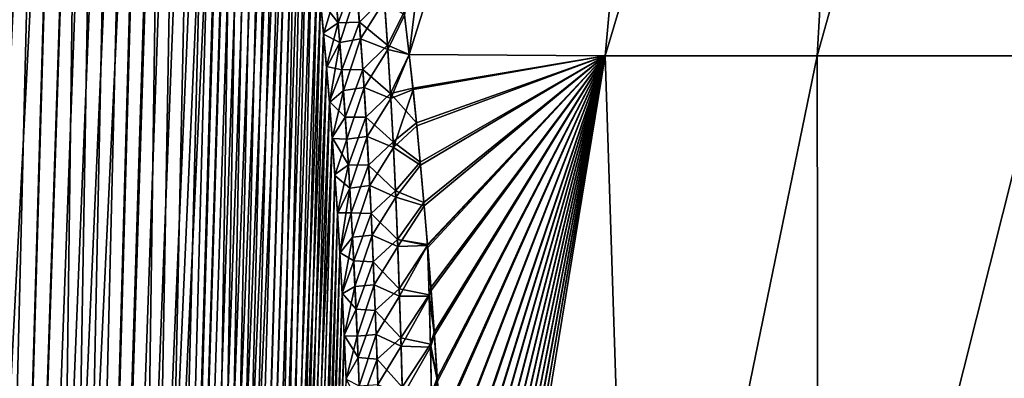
# Model space of a CAD drawing. Header units: metres. Extents: x -109 to 109, y -505 to 40.
# Tile 238 of 331: x 59.31 to 66.79, y -75.57 to -72.84. Entities that reach past the tile are written whole.
import ezdxf

# ---------------------------------------------------------------- set-up
doc = ezdxf.new("R2010")
doc.units = ezdxf.units.M
doc.layers.add('solid_K244224000C74', color=7, linetype='CONTINUOUS')

msp = doc.modelspace()

# ---------------------------------------------------------------- linework, layer by layer
at = {"layer": 'solid_K244224000C74'}
for points in [[(62.266102, -73.104736, -14.854518), (62.227852, -72.78228, -14.693233), (64.362785, -66.448959, -14.007095)], [(62.230709, -72.805748, 14.705128), (62.266109, -73.105042, 14.854646), (63.086281, -66.448959, 12.789954)], [(63.75621, -73.114449, -16.154469), (62.266102, -73.104736, -14.854518), (64.362785, -66.448959, -14.007095)], [(62.266109, -73.105042, 14.854646), (64.362785, -66.448959, 14.007095), (63.086281, -66.448959, 12.789954)], [(62.266109, -73.105042, 14.854646), (63.756302, -73.114449, 16.154539), (64.362785, -66.448959, 14.007095)], [(63.75621, -73.114449, -16.154469), (64.362785, -66.448959, -14.007095), (65.749199, -66.448959, -15.097386)], [(65.366982, -73.114449, -17.303957), (63.75621, -73.114449, -16.154469), (65.749199, -66.448959, -15.097386)], [(63.756302, -73.114449, 16.154539), (65.749199, -66.448959, 15.097386), (64.362785, -66.448959, 14.007095)], [(63.756302, -73.114449, 16.154539), (65.367058, -73.114449, 17.304005), (65.749199, -66.448959, 15.097386)], [(65.366982, -73.114449, -17.303957), (65.749199, -66.448959, -15.097386), (67.232979, -66.448959, -16.050953)], [(67.080734, -73.114449, -18.293396), (65.366982, -73.114449, -17.303957), (67.232979, -66.448959, -16.050953)], [(65.367058, -73.114449, 17.304005), (67.232979, -66.448959, 16.050953), (65.749199, -66.448959, 15.097386)], [(65.367058, -73.114449, 17.304005), (67.08078, -73.114449, 18.293423), (67.232979, -66.448959, 16.050953)], [(58.619736, -102.819321, -9.522743), (60.018959, -68.180748, -9.500344), (60.143055, -68.193947, -9.719368)], [(58.619736, -102.819321, -9.522743), (59.890728, -68.197083, -9.283277), (60.018959, -68.180748, -9.500344)], [(58.619736, -102.819321, -9.522743), (60.143055, -68.193947, -9.719368), (60.265053, -68.23732, -9.944122)], [(59.312447, -102.819359, 10.722473), (60.024967, -68.180695, 9.510736), (59.896278, -68.195732, 9.292484)], [(59.312447, -102.819359, 10.722473), (60.149681, -68.195557, 9.731326), (60.024967, -68.180695, 9.510736)], [(59.312447, -102.819359, 10.722473), (60.272346, -68.240898, 9.957873), (60.149681, -68.195557, 9.731326)], [(59.312447, -102.819359, 10.722473), (59.896278, -68.195732, 9.292484), (59.76144, -68.241394, 9.073096)], [(58.619736, -102.819321, -9.522743), (59.756123, -68.243668, -9.064617), (59.890728, -68.197083, -9.283277)], [(59.312313, -102.819366, -10.722225), (58.619736, -102.819321, -9.522743), (60.265053, -68.23732, -9.944122)], [(58.619736, -102.819321, -9.522743), (59.612644, -68.323792, -8.841026), (59.756123, -68.243668, -9.064617)], [(58.619946, -102.819336, 9.523075), (59.76144, -68.241394, 9.073096), (59.617813, -68.320358, 8.84892)], [(58.619946, -102.819336, 9.523075), (59.312447, -102.819359, 10.722473), (59.76144, -68.241394, 9.073096)], [(59.312313, -102.819366, -10.722225), (60.265053, -68.23732, -9.944122), (60.386879, -68.31356, -10.178873)], [(59.312447, -102.819359, 10.722473), (60.394783, -68.319817, 10.194491), (60.272346, -68.240898, 9.957873)], [(57.838432, -102.718796, -8.376284), (59.457928, -68.442955, -8.609971), (59.612644, -68.323792, -8.841026)], [(58.619736, -102.819321, -9.522743), (57.838432, -102.718796, -8.376284), (59.612644, -68.323792, -8.841026)], [(58.619946, -102.819336, 9.523075), (59.617813, -68.320358, 8.84892), (59.463596, -68.437996, 8.618258)], [(59.312313, -102.819366, -10.722225), (60.386879, -68.31356, -10.178873), (60.50959, -68.428444, -10.427011)], [(59.312447, -102.819359, 10.722473), (59.914825, -102.718887, 11.972528), (60.394783, -68.319817, 10.194491)], [(59.914825, -102.718887, 11.972528), (60.517693, -68.437492, 10.443848), (60.394783, -68.319817, 10.194491)], [(57.838432, -102.718796, -8.376284), (59.291389, -68.605797, -8.371897), (59.457928, -68.442955, -8.609971)], [(58.619946, -102.819336, 9.523075), (59.463596, -68.437996, 8.618258), (59.297844, -68.598885, 8.380928)], [(59.312313, -102.819366, -10.722225), (60.50959, -68.428444, -10.427011), (60.632874, -68.587082, -10.689607)], [(59.914825, -102.718887, 11.972528), (60.640522, -68.598389, 10.706372), (60.517693, -68.437492, 10.443848)], [(59.312313, -102.819366, -10.722225), (60.632874, -68.587082, -10.689607), (60.755699, -68.793823, -10.966308)], [(59.914825, -102.718887, 11.972528), (60.762287, -68.80648, 10.981615), (60.640522, -68.598389, 10.706372)], [(59.312313, -102.819366, -10.722225), (60.755699, -68.793823, -10.966308), (60.816189, -68.916214, -11.108828)], [(59.914825, -102.718887, 11.972528), (60.822289, -68.929382, 11.123451), (60.762287, -68.80648, 10.981615)], [(59.312313, -102.819366, -10.722225), (60.816189, -68.916214, -11.108828), (60.875893, -69.051445, -11.253963)], [(59.914825, -102.718887, 11.972528), (60.881523, -69.065025, 11.267893), (60.822289, -68.929382, 11.123451)], [(59.914772, -102.718903, -11.972405), (59.312313, -102.819366, -10.722225), (60.875893, -69.051445, -11.253963)], [(59.914772, -102.718903, -11.972405), (60.875893, -69.051445, -11.253963), (60.934475, -69.200081, -11.401098)], [(59.914825, -102.718887, 11.972528), (60.939671, -69.214005, 11.414376), (60.881523, -69.065025, 11.267893)], [(59.914772, -102.718903, -11.972405), (60.934475, -69.200081, -11.401098), (60.991978, -69.361885, -11.550406)], [(59.914825, -102.718887, 11.972528), (60.424709, -102.516273, 13.271167), (60.939671, -69.214005, 11.414376)], [(60.424709, -102.516273, 13.271167), (60.996769, -69.376099, 11.563077), (60.939671, -69.214005, 11.414376)], [(59.914772, -102.718903, -11.972405), (60.991978, -69.361885, -11.550406), (61.048244, -69.537445, -11.701672)], [(60.424709, -102.516273, 13.271167), (61.052647, -69.551849, 11.71372), (60.996769, -69.376099, 11.563077)], [(59.914772, -102.718903, -11.972405), (61.048244, -69.537445, -11.701672), (61.103176, -69.727036, -11.854755)], [(60.424709, -102.516273, 13.271167), (61.107174, -69.741516, 11.866115), (61.052647, -69.551849, 11.71372)], [(59.914772, -102.718903, -11.972405), (61.103176, -69.727036, -11.854755), (61.156761, -69.930588, -12.009709)], [(60.424709, -102.516273, 13.271167), (61.160362, -69.945023, 12.020344), (61.107174, -69.741516, 11.866115)], [(59.914772, -102.718903, -11.972405), (61.156761, -69.930588, -12.009709), (61.208847, -70.148834, -12.166296)], [(60.424709, -102.516273, 13.271167), (61.212078, -70.163132, 12.176224), (61.160362, -69.945023, 12.020344)], [(59.914772, -102.718903, -11.972405), (61.208847, -70.148834, -12.166296), (61.259415, -70.381607, -12.324515)], [(60.424709, -102.516273, 13.271167), (61.262306, -70.39566, 12.333764), (61.212078, -70.163132, 12.176224)], [(59.914772, -102.718903, -11.972405), (61.259415, -70.381607, -12.324515), (61.308411, -70.629356, -12.484334)], [(60.424709, -102.516273, 13.271167), (61.310982, -70.643066, 12.49292), (61.262306, -70.39566, 12.333764)], [(59.914772, -102.718903, -11.972405), (61.308411, -70.629356, -12.484334), (61.355751, -70.892731, -12.645655)], [(60.424709, -102.516273, 13.271167), (61.358025, -70.906036, 12.653593), (61.310982, -70.643066, 12.49292)], [(60.424706, -102.516273, -13.271149), (59.914772, -102.718903, -11.972405), (61.355751, -70.892731, -12.645655)], [(60.424706, -102.516273, -13.271149), (61.355751, -70.892731, -12.645655), (61.401432, -71.171425, -12.808501)], [(60.424709, -102.516273, 13.271167), (61.403431, -71.184235, 12.81581), (61.358025, -70.906036, 12.653593)], [(60.424706, -102.516273, -13.271149), (61.401432, -71.171425, -12.808501), (61.445377, -71.466408, -12.972818)], [(60.424709, -102.516273, 13.271167), (60.838657, -102.208305, 14.616208), (61.403431, -71.184235, 12.81581)], [(60.838657, -102.208305, 14.616208), (61.447124, -71.478668, 12.979512), (61.403431, -71.184235, 12.81581)], [(60.424706, -102.516273, -13.271149), (61.445377, -71.466408, -12.972818), (61.487553, -71.777885, -13.138582)], [(60.838657, -102.208305, 14.616208), (61.489063, -71.789551, 13.144675), (61.447124, -71.478668, 12.979512)], [(60.424706, -102.516273, -13.271149), (61.487553, -71.777885, -13.138582), (61.527927, -72.105949, -13.305785)], [(60.838657, -102.208305, 14.616208), (61.529221, -72.116959, 13.311293), (61.489063, -71.789551, 13.144675)], [(60.424706, -102.516273, -13.271149), (61.527927, -72.105949, -13.305785), (61.566418, -72.451843, -13.474362)], [(60.838657, -102.208305, 14.616208), (61.567516, -72.462158, 13.479303), (61.529221, -72.116959, 13.311293)], [(60.424706, -102.516273, -13.271149), (61.566418, -72.451843, -13.474362), (61.591038, -72.692101, -13.587521)], [(60.838657, -102.208305, 14.616208), (61.59201, -72.701927, 13.592093), (61.567516, -72.462158, 13.479303)], [(61.726082, -72.863335, -13.994596), (61.591038, -72.692101, -13.587521), (61.694519, -72.50827, -13.831032)], [(61.726082, -72.863335, -13.994596), (61.694519, -72.50827, -13.831032), (61.859428, -72.499374, -14.134409)], [(61.726082, -72.863335, -13.994596), (61.859428, -72.499374, -14.134409), (61.888077, -72.858154, -14.298873)], [(61.888077, -72.858154, -14.298873), (61.859428, -72.499374, -14.134409), (62.076935, -72.668152, -14.488955)], [(61.707279, -72.648697, 13.896238), (61.59201, -72.701927, 13.592093), (61.615665, -72.9496, 13.705495)], [(61.707279, -72.648697, 13.896238), (61.615665, -72.9496, 13.705495), (61.738308, -73.012924, 14.061356)], [(61.707279, -72.648697, 13.896238), (61.738308, -73.012924, 14.061356), (61.869053, -72.617241, 14.18893)], [(61.738308, -73.012924, 14.061356), (61.897362, -72.985268, 14.355433), (61.869053, -72.617241, 14.18893)], [(62.078876, -72.696434, 14.50177), (61.869053, -72.617241, 14.18893), (61.897362, -72.985268, 14.355433)], [(61.888077, -72.858154, -14.298873), (62.076935, -72.668152, -14.488955), (62.101822, -73.033699, -14.653185)], [(62.101822, -73.033699, -14.653185), (62.076935, -72.668152, -14.488955), (62.227852, -72.78228, -14.693233)], [(60.424706, -102.516273, -13.271149), (61.591038, -72.692101, -13.587521), (61.614803, -72.940277, -13.701282)], [(60.838657, -102.208305, 14.616208), (61.615665, -72.9496, 13.705495), (61.59201, -72.701927, 13.592093)], [(61.726082, -72.863335, -13.994596), (61.614803, -72.940277, -13.701282), (61.591038, -72.692101, -13.587521)], [(62.078876, -72.696434, 14.50177), (61.897362, -72.985268, 14.355433), (62.103859, -73.066879, 14.667704)], [(62.078876, -72.696434, 14.50177), (62.103859, -73.066879, 14.667704), (62.230709, -72.805748, 14.705128)], [(62.101822, -73.033699, -14.653185), (62.227852, -72.78228, -14.693233), (62.266102, -73.104736, -14.854518)], [(62.103859, -73.066879, 14.667704), (62.266109, -73.105042, 14.854646), (62.230709, -72.805748, 14.705128)], [(61.726082, -72.863335, -13.994596), (61.637684, -73.196869, -13.815616), (61.614803, -72.940277, -13.701282)], [(61.754749, -73.221016, -14.153173), (61.637684, -73.196869, -13.815616), (61.726082, -72.863335, -13.994596)], [(61.754749, -73.221016, -14.153173), (61.726082, -72.863335, -13.994596), (61.888077, -72.858154, -14.298873)], [(61.754749, -73.221016, -14.153173), (61.888077, -72.858154, -14.298873), (61.913925, -73.219131, -14.458241)], [(61.913925, -73.219131, -14.458241), (61.888077, -72.858154, -14.298873), (62.101822, -73.033699, -14.653185)], [(60.424706, -102.516273, -13.271149), (61.614803, -72.940277, -13.701282), (61.637684, -73.196869, -13.815616)], [(60.838657, -102.208305, 14.616208), (61.638439, -73.205666, 13.81948), (61.615665, -72.9496, 13.705495)], [(61.738308, -73.012924, 14.061356), (61.615665, -72.9496, 13.705495), (61.638439, -73.205666, 13.81948)], [(61.738308, -73.012924, 14.061356), (61.766445, -73.379723, 14.221438), (61.897362, -72.985268, 14.355433)], [(61.766445, -73.379723, 14.221438), (61.922852, -73.355476, 14.516758), (61.897362, -72.985268, 14.355433)], [(62.103859, -73.066879, 14.667704), (61.897362, -72.985268, 14.355433), (61.922852, -73.355476, 14.516758)], [(61.738308, -73.012924, 14.061356), (61.638439, -73.205666, 13.81948), (61.66032, -73.470436, 13.934031)], [(61.738308, -73.012924, 14.061356), (61.66032, -73.470436, 13.934031), (61.766445, -73.379723, 14.221438)], [(61.913925, -73.219131, -14.458241), (62.101822, -73.033699, -14.653185), (62.124092, -73.400993, -14.812351)], [(62.124092, -73.400993, -14.812351), (62.101822, -73.033699, -14.653185), (62.266102, -73.104736, -14.854518)], [(62.103859, -73.066879, 14.667704), (61.922852, -73.355476, 14.516758), (62.126163, -73.43911, 14.828451)], [(62.103859, -73.066879, 14.667704), (62.126163, -73.43911, 14.828451), (62.266109, -73.105042, 14.854646)], [(62.124092, -73.400993, -14.812351), (62.266102, -73.104736, -14.854518), (62.294415, -73.360062, -14.978531)], [(62.126163, -73.43911, 14.828451), (62.295628, -73.37149, 14.983992), (62.266109, -73.105042, 14.854646)], [(62.294415, -73.360062, -14.978531), (62.266102, -73.104736, -14.854518), (63.75621, -73.114449, -16.154469)], [(62.295628, -73.37149, 14.983992), (63.756302, -73.114449, 16.154539), (62.266109, -73.105042, 14.854646)], [(62.321766, -73.623238, -15.103022), (62.294415, -73.360062, -14.978531), (63.75621, -73.114449, -16.154469)], [(62.295628, -73.37149, 14.983992), (62.3241, -73.646484, 15.113863), (63.756302, -73.114449, 16.154539)], [(62.350784, -73.922562, -15.240764), (62.321766, -73.623238, -15.103022), (63.75621, -73.114449, -16.154469)], [(62.3241, -73.646484, 15.113863), (62.352955, -73.945686, 15.251254), (63.756302, -73.114449, 16.154539)], [(62.37891, -74.231018, -15.379044), (62.350784, -73.922562, -15.240764), (63.75621, -73.114449, -16.154469)], [(62.352955, -73.945686, 15.251254), (62.38092, -74.25399, 15.389183), (63.756302, -73.114449, 16.154539)], [(62.406013, -74.549042, -15.517813), (62.37891, -74.231018, -15.379044), (63.75621, -73.114449, -16.154469)], [(62.38092, -74.25399, 15.389183), (62.406666, -74.557129, 15.52128), (63.756302, -73.114449, 16.154539)], [(62.406704, -74.557426, -15.521421), (62.406013, -74.549042, -15.517813), (63.75621, -73.114449, -16.154469)], [(62.406666, -74.557129, 15.52128), (62.407867, -74.571838, 15.527601), (63.756302, -73.114449, 16.154539)], [(62.431923, -74.877144, -15.657015), (62.406704, -74.557426, -15.521421), (63.75621, -73.114449, -16.154469)], [(62.407867, -74.571838, 15.527601), (62.433632, -74.899742, 15.666453), (63.756302, -73.114449, 16.154539)], [(62.456486, -75.215828, -15.796588), (62.431923, -74.877144, -15.657015), (63.75621, -73.114449, -16.154469)], [(62.433632, -74.899742, 15.666453), (62.45805, -75.23819, 15.805678), (63.756302, -73.114449, 16.154539)], [(62.47995, -75.564568, -15.936481), (62.456486, -75.215828, -15.796588), (63.75621, -73.114449, -16.154469)], [(62.45805, -75.23819, 15.805678), (62.481377, -75.586678, 15.945222), (63.756302, -73.114449, 16.154539)], [(62.502354, -75.923439, -16.076656), (62.47995, -75.564568, -15.936481), (63.75621, -73.114449, -16.154469)], [(62.481377, -75.586678, 15.945222), (62.503651, -75.945259, 16.085047), (63.756302, -73.114449, 16.154539)], [(62.52354, -76.293045, -16.217066), (62.502354, -75.923439, -16.076656), (63.75621, -73.114449, -16.154469)], [(62.503651, -75.945259, 16.085047), (62.524708, -76.314552, 16.225111), (63.756302, -73.114449, 16.154539)], [(62.543335, -76.674004, -16.35766), (62.52354, -76.293045, -16.217066), (63.75621, -73.114449, -16.154469)], [(62.524708, -76.314552, 16.225111), (62.544384, -76.695183, 16.365362), (63.756302, -73.114449, 16.154539)], [(62.557243, -76.967331, -16.463184), (62.543335, -76.674004, -16.35766), (63.75621, -73.114449, -16.154469)], [(62.544384, -76.695183, 16.365362), (62.558208, -76.988243, 16.470633), (63.756302, -73.114449, 16.154539)], [(62.570553, -77.266655, -16.568724), (62.557243, -76.967331, -16.463184), (63.75621, -73.114449, -16.154469)], [(62.558208, -76.988243, 16.470633), (62.57143, -77.2873, 16.575918), (63.756302, -73.114449, 16.154539)], [(62.583206, -77.57222, -16.674261), (62.570553, -77.266655, -16.568724), (63.75621, -73.114449, -16.154469)], [(62.57143, -77.2873, 16.575918), (62.584011, -77.592575, 16.681208), (63.756302, -73.114449, 16.154539)], [(62.595142, -77.884331, -16.779783), (62.583206, -77.57222, -16.674261), (63.75621, -73.114449, -16.154469)], [(62.584011, -77.592575, 16.681208), (62.595867, -77.904388, 16.786482), (63.756302, -73.114449, 16.154539)], [(62.606281, -78.203323, -16.885271), (62.595142, -77.884331, -16.779783), (63.75621, -73.114449, -16.154469)], [(62.595867, -77.904388, 16.786482), (62.606937, -78.223076, 16.891724), (63.756302, -73.114449, 16.154539)], [(62.616562, -78.529495, -16.990702), (62.606281, -78.203323, -16.885271), (63.75621, -73.114449, -16.154469)], [(62.606937, -78.223076, 16.891724), (62.617146, -78.548935, 16.996912), (63.756302, -73.114449, 16.154539)], [(62.625999, -78.862877, -17.096033), (62.616562, -78.529495, -16.990702), (63.75621, -73.114449, -16.154469)], [(62.617146, -78.548935, 16.996912), (62.626518, -78.881996, 17.102007), (63.756302, -73.114449, 16.154539)], [(62.634796, -79.202866, -17.201191), (62.625999, -78.862877, -17.096033), (63.75621, -73.114449, -16.154469)], [(62.626518, -78.881996, 17.102007), (62.635254, -79.221649, 17.20693), (63.756302, -73.114449, 16.154539)], [(62.642513, -79.532463, -17.300978), (62.634796, -79.202866, -17.201191), (63.75621, -73.114449, -16.154469)], [(62.635254, -79.221649, 17.20693), (62.642719, -79.542076, 17.30385), (63.756302, -73.114449, 16.154539)], [(62.64954, -79.868629, -17.40057), (62.642513, -79.532463, -17.300978), (63.75621, -73.114449, -16.154469)], [(62.642719, -79.542076, 17.30385), (62.649536, -79.868698, 17.400587), (63.756302, -73.114449, 16.154539)], [(62.649536, -79.868698, 17.400587), (63.977337, -79.883408, 18.383165), (63.756302, -73.114449, 16.154539)], [(63.977318, -79.883408, -18.383152), (62.64954, -79.868629, -17.40057), (63.75621, -73.114449, -16.154469)], [(63.977318, -79.883408, -18.383152), (63.75621, -73.114449, -16.154469), (65.366982, -73.114449, -17.303957)], [(63.977337, -79.883408, 18.383165), (65.367058, -73.114449, 17.304005), (63.756302, -73.114449, 16.154539)], [(65.37841, -79.883408, -19.263128), (63.977318, -79.883408, -18.383152), (65.366982, -73.114449, -17.303957)], [(63.977337, -79.883408, 18.383165), (65.378426, -79.883408, 19.263136), (65.367058, -73.114449, 17.304005)], [(65.37841, -79.883408, -19.263128), (65.366982, -73.114449, -17.303957), (67.080734, -73.114449, -18.293396)], [(65.378426, -79.883408, 19.263136), (67.08078, -73.114449, 18.293423), (65.367058, -73.114449, 17.304005)], [(66.841042, -79.883408, -20.036524), (65.37841, -79.883408, -19.263128), (67.080734, -73.114449, -18.293396)], [(65.378426, -79.883408, 19.263136), (66.841049, -79.883408, 20.036528), (67.08078, -73.114449, 18.293423)], [(60.424706, -102.516273, -13.271149), (61.637684, -73.196869, -13.815616), (61.65966, -73.462181, -13.930505)], [(60.838657, -102.208305, 14.616208), (61.66032, -73.470436, 13.934031), (61.638439, -73.205666, 13.81948)], [(61.754749, -73.221016, -14.153173), (61.65966, -73.462181, -13.930505), (61.637684, -73.196869, -13.815616)], [(61.780788, -73.581017, -14.307103), (61.65966, -73.462181, -13.930505), (61.754749, -73.221016, -14.153173)], [(61.780788, -73.581017, -14.307103), (61.754749, -73.221016, -14.153173), (61.913925, -73.219131, -14.458241)], [(61.780788, -73.581017, -14.307103), (61.913925, -73.219131, -14.458241), (61.937229, -73.582054, -14.612876)], [(61.937229, -73.582054, -14.612876), (61.913925, -73.219131, -14.458241), (62.124092, -73.400993, -14.812351)], [(61.766445, -73.379723, 14.221438), (61.791924, -73.748856, 14.376775), (61.922852, -73.355476, 14.516758)], [(61.791924, -73.748856, 14.376775), (61.945736, -73.727676, 14.673205), (61.922852, -73.355476, 14.516758)], [(62.126163, -73.43911, 14.828451), (61.922852, -73.355476, 14.516758), (61.945736, -73.727676, 14.673205)], [(62.124092, -73.400993, -14.812351), (62.294415, -73.360062, -14.978531), (62.321766, -73.623238, -15.103022)], [(61.766445, -73.379723, 14.221438), (61.66032, -73.470436, 13.934031), (61.681324, -73.743416, 14.049176)], [(61.766445, -73.379723, 14.221438), (61.681324, -73.743416, 14.049176), (61.791924, -73.748856, 14.376775)], [(61.937229, -73.582054, -14.612876), (62.124092, -73.400993, -14.812351), (62.143948, -73.769875, -14.966763)], [(62.143948, -73.769875, -14.966763), (62.124092, -73.400993, -14.812351), (62.321766, -73.623238, -15.103022)], [(62.126163, -73.43911, 14.828451), (62.146, -73.812981, 14.984326), (62.295628, -73.37149, 14.983992)], [(62.146, -73.812981, 14.984326), (62.3241, -73.646484, 15.113863), (62.295628, -73.37149, 14.983992)], [(60.424706, -102.516273, -13.271149), (61.65966, -73.462181, -13.930505), (61.680756, -73.73571, -14.045978)], [(60.838657, -102.208305, 14.616208), (61.681324, -73.743416, 14.049176), (61.66032, -73.470436, 13.934031)], [(61.780788, -73.581017, -14.307103), (61.680756, -73.73571, -14.045978), (61.65966, -73.462181, -13.930505)], [(62.126163, -73.43911, 14.828451), (61.945736, -73.727676, 14.673205), (62.146, -73.812981, 14.984326)], [(61.804398, -73.943115, -14.456657), (61.680756, -73.73571, -14.045978), (61.780788, -73.581017, -14.307103)], [(61.804398, -73.943115, -14.456657), (61.780788, -73.581017, -14.307103), (61.937229, -73.582054, -14.612876)], [(61.804398, -73.943115, -14.456657), (61.937229, -73.582054, -14.612876), (61.958183, -73.946762, -14.763041)], [(61.958183, -73.946762, -14.763041), (61.937229, -73.582054, -14.612876), (62.143948, -73.769875, -14.966763)], [(62.143948, -73.769875, -14.966763), (62.321766, -73.623238, -15.103022), (62.350784, -73.922562, -15.240764)], [(62.146, -73.812981, 14.984326), (62.352955, -73.945686, 15.251254), (62.3241, -73.646484, 15.113863)], [(61.791924, -73.748856, 14.376775), (61.814934, -74.120117, 14.527635), (61.945736, -73.727676, 14.673205)], [(61.814934, -74.120117, 14.527635), (61.966228, -74.101692, 14.825068), (61.945736, -73.727676, 14.673205)], [(62.146, -73.812981, 14.984326), (61.945736, -73.727676, 14.673205), (61.966228, -74.101692, 14.825068)], [(60.838665, -102.208298, -14.616241), (60.424706, -102.516273, -13.271149), (61.680756, -73.73571, -14.045978)], [(60.838657, -102.208305, 14.616208), (61.701427, -74.024963, 14.164884), (61.681324, -73.743416, 14.049176)], [(60.838665, -102.208298, -14.616241), (61.680756, -73.73571, -14.045978), (61.700939, -74.01783, -14.162003)], [(61.804398, -73.943115, -14.456657), (61.700939, -74.01783, -14.162003), (61.680756, -73.73571, -14.045978)], [(61.791924, -73.748856, 14.376775), (61.681324, -73.743416, 14.049176), (61.701427, -74.024963, 14.164884)], [(61.791924, -73.748856, 14.376775), (61.701427, -74.024963, 14.164884), (61.814934, -74.120117, 14.527635)], [(61.958183, -73.946762, -14.763041), (62.143948, -73.769875, -14.966763), (62.161575, -74.140236, -15.116689)], [(62.161575, -74.140236, -15.116689), (62.143948, -73.769875, -14.966763), (62.350784, -73.922562, -15.240764)], [(62.146, -73.812981, 14.984326), (61.966228, -74.101692, 14.825068), (62.163582, -74.188332, 15.135645)], [(62.146, -73.812981, 14.984326), (62.163582, -74.188332, 15.135645), (62.352955, -73.945686, 15.251254)], [(61.804398, -73.943115, -14.456657), (61.720181, -74.309105, -14.278535), (61.700939, -74.01783, -14.162003)], [(61.825752, -74.307152, -14.602062), (61.720181, -74.309105, -14.278535), (61.804398, -73.943115, -14.456657)], [(61.825752, -74.307152, -14.602062), (61.804398, -73.943115, -14.456657), (61.958183, -73.946762, -14.763041)], [(61.825752, -74.307152, -14.602062), (61.958183, -73.946762, -14.763041), (61.976959, -74.31311, -14.908981)], [(61.976959, -74.31311, -14.908981), (61.958183, -73.946762, -14.763041), (62.161575, -74.140236, -15.116689)], [(62.161575, -74.140236, -15.116689), (62.350784, -73.922562, -15.240764), (62.37891, -74.231018, -15.379044)], [(62.163582, -74.188332, 15.135645), (62.38092, -74.25399, 15.389183), (62.352955, -73.945686, 15.251254)], [(60.838657, -102.208305, 14.616208), (61.008312, -102.013245, 15.30547), (61.701427, -74.024963, 14.164884)], [(60.838665, -102.208298, -14.616241), (61.700939, -74.01783, -14.162003), (61.720181, -74.309105, -14.278535)], [(61.008312, -102.013245, 15.30547), (61.720592, -74.315659, 14.281111), (61.701427, -74.024963, 14.164884)], [(61.814934, -74.120117, 14.527635), (61.701427, -74.024963, 14.164884), (61.720592, -74.315659, 14.281111)], [(61.814934, -74.120117, 14.527635), (61.835682, -74.493294, 14.674286), (61.966228, -74.101692, 14.825068)], [(61.835682, -74.493294, 14.674286), (61.984535, -74.477348, 14.972638), (61.966228, -74.101692, 14.825068)], [(62.163582, -74.188332, 15.135645), (61.966228, -74.101692, 14.825068), (61.984535, -74.477348, 14.972638)], [(61.814934, -74.120117, 14.527635), (61.720592, -74.315659, 14.281111), (61.7388, -74.615837, 14.397833)], [(61.814934, -74.120117, 14.527635), (61.7388, -74.615837, 14.397833), (61.835682, -74.493294, 14.674286)], [(61.976959, -74.31311, -14.908981), (62.161575, -74.140236, -15.116689), (62.177155, -74.511948, -15.262395)], [(62.177155, -74.511948, -15.262395), (62.161575, -74.140236, -15.116689), (62.37891, -74.231018, -15.379044)], [(62.163582, -74.188332, 15.135645), (61.984535, -74.477348, 14.972638), (62.179096, -74.565041, 15.282691)], [(62.163582, -74.188332, 15.135645), (62.179096, -74.565041, 15.282691), (62.38092, -74.25399, 15.389183)], [(62.177155, -74.511948, -15.262395), (62.37891, -74.231018, -15.379044), (62.406013, -74.549042, -15.517813)], [(62.179096, -74.565041, 15.282691), (62.406666, -74.557129, 15.52128), (62.38092, -74.25399, 15.389183)], [(60.838665, -102.208298, -14.616241), (61.720181, -74.309105, -14.278535), (61.738453, -74.609863, -14.395551)], [(61.008312, -102.013245, 15.30547), (61.7388, -74.615837, 14.397833), (61.720592, -74.315659, 14.281111)], [(61.825752, -74.307152, -14.602062), (61.738453, -74.609863, -14.395551), (61.720181, -74.309105, -14.278535)], [(61.845016, -74.672951, -14.743542), (61.738453, -74.609863, -14.395551), (61.825752, -74.307152, -14.602062)], [(61.845016, -74.672951, -14.743542), (61.825752, -74.307152, -14.602062), (61.976959, -74.31311, -14.908981)], [(61.845016, -74.672951, -14.743542), (61.976959, -74.31311, -14.908981), (61.993729, -74.680962, -15.05094)], [(61.993729, -74.680962, -15.05094), (61.976959, -74.31311, -14.908981), (62.177155, -74.511948, -15.262395)], [(61.835682, -74.493294, 14.674286), (61.854347, -74.86821, 14.816962), (61.984535, -74.477348, 14.972638)], [(61.854347, -74.86821, 14.816962), (62.000813, -74.854507, 15.116146), (61.984535, -74.477348, 14.972638)], [(62.179096, -74.565041, 15.282691), (61.984535, -74.477348, 14.972638), (62.000813, -74.854507, 15.116146)], [(61.835682, -74.493294, 14.674286), (61.7388, -74.615837, 14.397833), (61.756077, -74.924911, 14.515097)], [(61.835682, -74.493294, 14.674286), (61.756077, -74.924911, 14.515097), (61.854347, -74.86821, 14.816962)], [(61.993729, -74.680962, -15.05094), (62.177155, -74.511948, -15.262395), (62.190857, -74.88488, -15.404133)], [(62.177155, -74.511948, -15.262395), (62.406013, -74.549042, -15.517813), (62.406704, -74.557426, -15.521421)], [(62.190857, -74.88488, -15.404133), (62.177155, -74.511948, -15.262395), (62.406704, -74.557426, -15.521421)], [(62.179096, -74.565041, 15.282691), (62.192692, -74.943008, 15.425675), (62.406666, -74.557129, 15.52128)], [(62.190857, -74.88488, -15.404133), (62.406704, -74.557426, -15.521421), (62.418262, -74.931511, -15.663597)], [(62.192692, -74.943008, 15.425675), (62.418556, -74.94281, 15.667808), (62.406666, -74.557129, 15.52128)], [(62.418556, -74.94281, 15.667808), (62.407867, -74.571838, 15.527601), (62.406666, -74.557129, 15.52128)], [(62.418262, -74.931511, -15.663597), (62.406704, -74.557426, -15.521421), (62.431923, -74.877144, -15.657015)], [(60.838665, -102.208298, -14.616241), (61.738453, -74.609863, -14.395551), (61.755791, -74.919533, -14.513095)], [(61.008312, -102.013245, 15.30547), (61.756077, -74.924911, 14.515097), (61.7388, -74.615837, 14.397833)], [(61.845016, -74.672951, -14.743542), (61.755791, -74.919533, -14.513095), (61.738453, -74.609863, -14.395551)], [(62.179096, -74.565041, 15.282691), (62.000813, -74.854507, 15.116146), (62.192692, -74.943008, 15.425675)], [(62.418556, -74.94281, 15.667808), (62.433632, -74.899742, 15.666453), (62.407867, -74.571838, 15.527601)], [(61.862358, -75.040337, -14.881311), (61.755791, -74.919533, -14.513095), (61.845016, -74.672951, -14.743542)], [(61.862358, -75.040337, -14.881311), (61.845016, -74.672951, -14.743542), (61.993729, -74.680962, -15.05094)], [(61.862358, -75.040337, -14.881311), (61.993729, -74.680962, -15.05094), (62.008644, -75.050179, -15.189137)], [(62.008644, -75.050179, -15.189137), (61.993729, -74.680962, -15.05094), (62.190857, -74.88488, -15.404133)], [(61.854347, -74.86821, 14.816962), (61.871059, -75.244736, 14.955841), (62.000813, -74.854507, 15.116146)], [(61.871059, -75.244736, 14.955841), (62.015202, -75.233055, 15.255781), (62.000813, -74.854507, 15.116146)], [(62.192692, -74.943008, 15.425675), (62.000813, -74.854507, 15.116146), (62.015202, -75.233055, 15.255781)], [(60.838665, -102.208298, -14.616241), (61.755791, -74.919533, -14.513095), (61.77216, -75.238571, -14.631117)], [(61.008312, -102.013245, 15.30547), (61.772392, -75.243347, 14.632849), (61.756077, -74.924911, 14.515097)], [(61.862358, -75.040337, -14.881311), (61.77216, -75.238571, -14.631117), (61.755791, -74.919533, -14.513095)], [(61.854347, -74.86821, 14.816962), (61.756077, -74.924911, 14.515097), (61.772392, -75.243347, 14.632849)], [(61.854347, -74.86821, 14.816962), (61.772392, -75.243347, 14.632849), (61.871059, -75.244736, 14.955841)], [(62.008644, -75.050179, -15.189137), (62.190857, -74.88488, -15.404133), (62.202801, -75.258972, -15.542088)], [(62.202801, -75.258972, -15.542088), (62.190857, -74.88488, -15.404133), (62.418262, -74.931511, -15.663597)], [(62.202801, -75.258972, -15.542088), (62.418262, -74.931511, -15.663597), (62.428192, -75.30645, -15.801976)], [(62.418262, -74.931511, -15.663597), (62.431923, -74.877144, -15.657015), (62.456486, -75.215828, -15.796588)], [(62.428192, -75.30645, -15.801976), (62.418262, -74.931511, -15.663597), (62.456486, -75.215828, -15.796588)], [(62.418556, -74.94281, 15.667808), (62.45805, -75.23819, 15.805678), (62.433632, -74.899742, 15.666453)], [(62.192692, -74.943008, 15.425675), (62.015202, -75.233055, 15.255781), (62.204498, -75.322144, 15.564794)], [(62.192692, -74.943008, 15.425675), (62.204498, -75.322144, 15.564794), (62.418556, -74.94281, 15.667808)], [(62.204498, -75.322144, 15.564794), (62.428696, -75.329353, 15.810246), (62.418556, -74.94281, 15.667808)], [(62.418556, -74.94281, 15.667808), (62.428696, -75.329353, 15.810246), (62.45805, -75.23819, 15.805678)], [(61.877899, -75.409203, -15.015541), (61.77216, -75.238571, -14.631117), (61.862358, -75.040337, -14.881311)], [(61.877899, -75.409203, -15.015541), (61.862358, -75.040337, -14.881311), (62.008644, -75.050179, -15.189137)], [(61.877899, -75.409203, -15.015541), (62.008644, -75.050179, -15.189137), (62.021832, -75.42067, -15.323739)], [(62.021832, -75.42067, -15.323739), (62.008644, -75.050179, -15.189137), (62.202801, -75.258972, -15.542088)], [(62.428192, -75.30645, -15.801976), (62.456486, -75.215828, -15.796588), (62.47995, -75.564568, -15.936481)], [(60.838665, -102.208298, -14.616241), (61.77216, -75.238571, -14.631117), (61.787518, -75.567635, -14.749548)], [(61.008312, -102.013245, 15.30547), (61.787701, -75.5718, 14.751021), (61.772392, -75.243347, 14.632849)], [(61.877899, -75.409203, -15.015541), (61.787518, -75.567635, -14.749548), (61.77216, -75.238571, -14.631117)], [(61.871059, -75.244736, 14.955841), (61.772392, -75.243347, 14.632849), (61.787701, -75.5718, 14.751021)], [(61.871059, -75.244736, 14.955841), (61.787701, -75.5718, 14.751021), (61.885952, -75.622757, 15.091098)], [(61.871059, -75.244736, 14.955841), (61.885952, -75.622757, 15.091098), (62.015202, -75.233055, 15.255781)], [(61.885952, -75.622757, 15.091098), (62.027832, -75.612907, 15.391728), (62.015202, -75.233055, 15.255781)], [(62.204498, -75.322144, 15.564794), (62.015202, -75.233055, 15.255781), (62.027832, -75.612907, 15.391728)], [(62.021832, -75.42067, -15.323739), (62.202801, -75.258972, -15.542088), (62.213112, -75.634125, -15.676432)], [(62.213112, -75.634125, -15.676432), (62.202801, -75.258972, -15.542088), (62.428192, -75.30645, -15.801976)], [(62.213112, -75.634125, -15.676432), (62.428192, -75.30645, -15.801976), (62.43655, -75.682312, -15.936721)], [(62.43655, -75.682312, -15.936721), (62.428192, -75.30645, -15.801976), (62.47995, -75.564568, -15.936481)], [(62.428696, -75.329353, 15.810246), (62.481377, -75.586678, 15.945222), (62.45805, -75.23819, 15.805678)], [(62.204498, -75.322144, 15.564794), (62.027832, -75.612907, 15.391728), (62.214653, -75.70237, 15.700244)], [(62.204498, -75.322144, 15.564794), (62.214653, -75.70237, 15.700244), (62.428696, -75.329353, 15.810246)], [(62.214653, -75.70237, 15.700244), (62.43718, -75.716858, 15.948851), (62.428696, -75.329353, 15.810246)], [(62.428696, -75.329353, 15.810246), (62.43718, -75.716858, 15.948851), (62.481377, -75.586678, 15.945222)], [(61.891754, -75.779449, -15.146378), (61.787518, -75.567635, -14.749548), (61.877899, -75.409203, -15.015541)], [(61.891754, -75.779449, -15.146378), (61.877899, -75.409203, -15.015541), (62.021832, -75.42067, -15.323739)], [(61.891754, -75.779449, -15.146378), (62.021832, -75.42067, -15.323739), (62.033398, -75.792351, -15.454904)], [(62.033398, -75.792351, -15.454904), (62.021832, -75.42067, -15.323739), (62.213112, -75.634125, -15.676432)], [(62.43655, -75.682312, -15.936721), (62.47995, -75.564568, -15.936481), (62.502354, -75.923439, -16.076656)]]:
    msp.add_3dface(points, dxfattribs=at)

doc.saveas('drawing.dxf')
